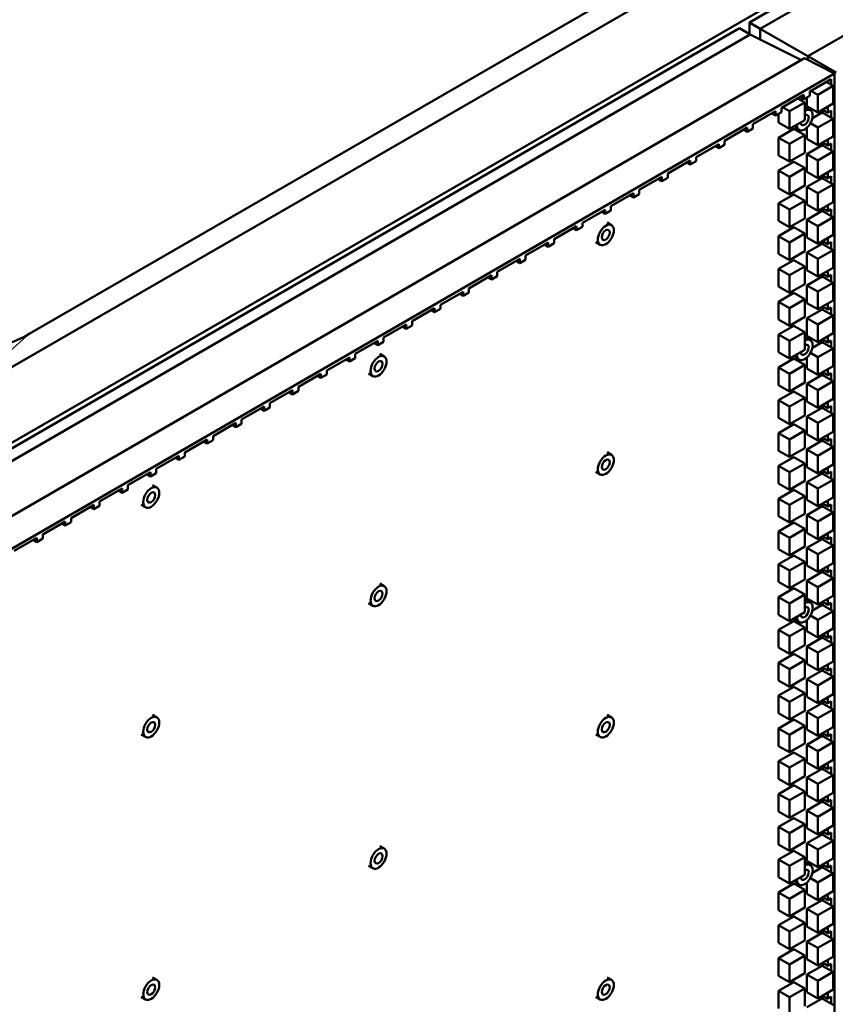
# Model space of a CAD drawing. Header units: millimetres. Extents: x 0 to 6049, y -120 to 1682.
# Tile 394 of 656: x 1998 to 2078, y 685 to 780. Entities that reach past the tile are written whole.
import ezdxf

# ---------------------------------------------------------------- set-up
doc = ezdxf.new("R2010")
doc.units = ezdxf.units.MM
doc.header["$LTSCALE"] = 2
doc.layers.add('Sichtbar (ISO)', color=7, linetype='Continuous', lineweight=50)
doc.layers.add('Sichtbar schmal (ISO)', color=7, linetype='Continuous', lineweight=35)

msp = doc.modelspace()

# ---------------------------------------------------------------- linework, layer by layer
at = {"layer": 'Sichtbar (ISO)'}
for p, q in [((2238.346, 877.591), (2069.256, 779.968)), ((2070.317, 779.355), (2240.467, 877.591)), ((2074.952, 776.679), (2250.367, 877.954)), ((2225.75, 870.878), (1892.307, 678.365)), ((1979.323, 735.952), (2145.493, 831.89)), ((1999.246, 749.692), (2112.927, 815.326)), ((2069.256, 779.968), (2069.256, 778.85)), ((2069.256, 779.968), (2070.317, 779.355)), ((2068.289, 779.409), (1892.48, 677.906)), ((2068.289, 779.409), (2069.349, 778.797)), ((2074.952, 776.679), (2070.317, 779.355)), ((2070.317, 778.313), (2070.317, 779.355)), ((1893.54, 677.293), (2069.349, 778.797)), ((2074.32, 776.314), (2069.349, 778.797)), ((1898.176, 674.617), (2074.613, 776.483)), ((2077.541, 775.021), (2074.613, 776.483)), ((2074.952, 776.679), (2077.682, 775.103)), ((2074.952, 776.679), (2074.952, 776.314)), ((2077.541, 775.021), (1900.905, 673.041)), ((2075.127, 773.261), (2077.222, 774.47)), ((2076.727, 774.184), (2077.399, 773.797)), ((2077.222, 774.47), (2077.222, 773.899)), ((2077.541, 571.061), (2077.541, 775.021)), ((2075.127, 773.261), (2075.127, 772.852)), ((2075.243, 773.327), (2075.914, 772.939)), ((2075.914, 772.939), (2077.399, 773.797)), ((2077.399, 773.797), (2077.399, 772.082)), ((2072.365, 771.666), (2074.562, 772.934)), ((2073.965, 772.59), (2074.637, 772.202)), ((2074.208, 772.73), (2074.562, 772.526)), ((2074.562, 772.526), (2074.562, 772.934)), ((2075.127, 772.852), (2074.562, 772.526)), ((2074.854, 771.837), (2074.854, 772.694)), ((2075.914, 771.225), (2075.914, 772.939)), ((2069.603, 770.071), (2071.8, 771.339)), ((2071.8, 770.931), (2071.8, 771.339)), ((2072.365, 771.666), (2072.365, 771.258)), ((2072.48, 771.732), (2073.152, 771.345)), ((2073.152, 771.345), (2074.637, 772.202)), ((2073.152, 769.63), (2073.152, 771.345)), ((2074.637, 772.202), (2074.637, 770.487)), ((2074.76, 771.675), (2075.184, 771.43)), ((2074.854, 771.837), (2075.914, 771.225)), ((2077.399, 772.082), (2075.914, 771.225)), ((2076.363, 771.484), (2076.869, 771.192)), ((2076.409, 771.179), (2076.409, 771.457)), ((2076.869, 771.192), (2076.869, 771.776)), ((2077.222, 771.396), (2076.869, 771.192)), ((2077.222, 771.396), (2077.222, 770.709)), ((2071.446, 771.135), (2071.8, 770.931)), ((2072.365, 771.258), (2071.8, 770.931)), ((2072.092, 770.242), (2072.092, 771.1)), ((2074.637, 770.487), (2073.152, 769.63)), ((2075.384, 770.668), (2076.339, 771.22)), ((2075.914, 769.75), (2077.399, 770.607)), ((2076.339, 771.22), (2077.399, 770.607)), ((2077.399, 770.607), (2077.399, 768.893)), ((2066.841, 768.477), (2069.038, 769.745)), ((2068.684, 769.541), (2069.038, 769.337)), ((2069.038, 769.337), (2069.038, 769.745)), ((2069.603, 769.663), (2069.038, 769.337)), ((2069.603, 770.071), (2069.603, 769.663)), ((2072.092, 770.242), (2073.152, 769.63)), ((2072.092, 768.768), (2073.576, 769.625)), ((2073.576, 769.625), (2074.637, 769.012)), ((2073.66, 769.77), (2074.084, 769.525)), ((2074.854, 768.648), (2074.854, 769.742)), ((2075.189, 770.168), (2075.914, 769.75)), ((2075.914, 768.035), (2075.914, 769.75)), ((2066.841, 768.477), (2066.841, 768.069)), ((2072.092, 767.053), (2072.092, 768.768)), ((2072.092, 768.768), (2073.152, 768.155)), ((2073.152, 768.155), (2074.637, 769.012)), ((2074.637, 769.012), (2074.637, 767.298)), ((2074.854, 768.648), (2075.914, 768.035)), ((2077.399, 768.893), (2075.914, 768.035)), ((2076.869, 768.003), (2076.869, 768.586)), ((2064.079, 766.882), (2066.276, 768.15)), ((2065.922, 767.946), (2066.276, 767.742)), ((2066.276, 767.742), (2066.276, 768.15)), ((2066.841, 768.069), (2066.276, 767.742)), ((2073.152, 766.441), (2073.152, 768.155)), ((2074.854, 767.173), (2076.339, 768.03)), ((2076.339, 768.03), (2077.399, 767.418)), ((2076.363, 768.295), (2076.869, 768.003)), ((2076.409, 767.989), (2076.409, 768.268)), ((2077.222, 768.207), (2076.869, 768.003)), ((2077.222, 768.207), (2077.222, 767.52)), ((2061.317, 765.288), (2063.514, 766.556)), ((2063.514, 766.147), (2063.514, 766.556)), ((2064.079, 766.882), (2064.079, 766.474)), ((2072.092, 767.053), (2073.152, 766.441)), ((2074.637, 767.298), (2073.152, 766.441)), ((2074.854, 765.458), (2074.854, 767.173)), ((2074.854, 767.173), (2075.914, 766.56)), ((2075.914, 766.56), (2077.399, 767.418)), ((2075.914, 764.846), (2075.914, 766.56)), ((2077.399, 767.418), (2077.399, 765.703)), ((2063.16, 766.351), (2063.514, 766.147)), ((2064.079, 766.474), (2063.514, 766.147)), ((2072.092, 765.578), (2073.576, 766.435)), ((2072.092, 763.863), (2072.092, 765.578)), ((2072.092, 765.578), (2073.152, 764.966)), ((2073.152, 764.966), (2074.637, 765.823)), ((2073.576, 766.435), (2074.637, 765.823)), ((2074.637, 765.823), (2074.637, 764.108)), ((2077.399, 765.703), (2075.914, 764.846)), ((2058.556, 763.693), (2060.752, 764.961)), ((2060.398, 764.757), (2060.752, 764.553)), ((2060.752, 764.553), (2060.752, 764.961)), ((2061.317, 764.879), (2060.752, 764.553)), ((2061.317, 765.288), (2061.317, 764.879)), ((2073.152, 763.251), (2073.152, 764.966)), ((2074.854, 765.458), (2075.914, 764.846)), ((2074.854, 763.983), (2076.339, 764.841)), ((2076.339, 764.841), (2077.399, 764.228)), ((2076.364, 765.105), (2076.869, 764.814)), ((2076.409, 764.8), (2076.409, 765.079)), ((2076.869, 764.814), (2076.869, 765.397)), ((2077.222, 765.018), (2076.869, 764.814)), ((2077.222, 765.018), (2077.222, 764.33)), ((2058.556, 763.693), (2058.556, 763.285)), ((2072.092, 763.863), (2073.152, 763.251)), ((2074.637, 764.108), (2073.152, 763.251)), ((2074.854, 762.269), (2074.854, 763.983)), ((2074.854, 763.983), (2075.914, 763.371)), ((2075.914, 763.371), (2077.399, 764.228)), ((2077.399, 764.228), (2077.399, 762.514)), ((2055.794, 762.098), (2057.99, 763.366)), ((2057.636, 763.162), (2057.99, 762.958)), ((2057.99, 762.958), (2057.99, 763.366)), ((2058.556, 763.285), (2057.99, 762.958)), ((2072.092, 762.389), (2073.576, 763.246)), ((2073.576, 763.246), (2074.637, 762.634)), ((2075.914, 761.656), (2075.914, 763.371)), ((2053.032, 760.504), (2055.228, 761.772)), ((2055.228, 761.363), (2055.228, 761.772)), ((2055.794, 762.098), (2055.794, 761.69)), ((2072.092, 760.674), (2072.092, 762.389)), ((2072.092, 762.389), (2073.152, 761.776)), ((2073.152, 761.776), (2074.637, 762.634)), ((2073.152, 760.062), (2073.152, 761.776)), ((2074.637, 762.634), (2074.637, 760.919)), ((2074.854, 762.269), (2075.914, 761.656)), ((2077.399, 762.514), (2075.914, 761.656)), ((2076.364, 761.916), (2076.869, 761.624)), ((2076.409, 761.61), (2076.409, 761.89)), ((2076.869, 761.624), (2076.869, 762.207)), ((2077.222, 761.828), (2076.869, 761.624)), ((2077.222, 761.828), (2077.222, 761.141)), ((2054.874, 761.568), (2055.228, 761.363)), ((2055.794, 761.69), (2055.228, 761.363)), ((2074.637, 760.919), (2073.152, 760.062)), ((2074.854, 760.794), (2076.339, 761.651)), ((2074.854, 759.079), (2074.854, 760.794)), ((2074.854, 760.794), (2075.914, 760.182)), ((2075.914, 760.182), (2077.399, 761.039)), ((2076.339, 761.651), (2077.399, 761.039)), ((2077.399, 761.039), (2077.399, 759.324)), ((2050.27, 758.909), (2052.466, 760.177)), ((2052.112, 759.973), (2052.466, 759.769)), ((2052.466, 759.769), (2052.466, 760.177)), ((2053.032, 760.095), (2052.466, 759.769)), ((2053.032, 760.504), (2053.032, 760.095)), ((2055.426, 760.513), (2055.851, 760.268)), ((2072.092, 760.674), (2073.152, 760.062)), ((2072.092, 759.199), (2073.576, 760.057)), ((2073.576, 760.057), (2074.637, 759.444)), ((2075.914, 758.467), (2075.914, 760.182)), ((2050.27, 758.909), (2050.27, 758.501)), ((2072.092, 757.485), (2072.092, 759.199)), ((2072.092, 759.199), (2073.152, 758.587)), ((2073.152, 758.587), (2074.637, 759.444)), ((2074.637, 759.444), (2074.637, 757.73)), ((2074.854, 759.079), (2075.914, 758.467)), ((2077.399, 759.324), (2075.914, 758.467)), ((2076.869, 758.435), (2076.869, 759.018)), ((2047.508, 757.314), (2049.704, 758.582)), ((2049.35, 758.378), (2049.704, 758.174)), ((2049.704, 758.174), (2049.704, 758.582)), ((2050.27, 758.501), (2049.704, 758.174)), ((2054.326, 758.608), (2054.751, 758.363)), ((2073.152, 756.872), (2073.152, 758.587)), ((2074.854, 757.604), (2076.339, 758.462)), ((2076.339, 758.462), (2077.399, 757.849)), ((2076.364, 758.727), (2076.869, 758.435)), ((2076.409, 758.421), (2076.409, 758.7)), ((2077.222, 758.639), (2076.869, 758.435)), ((2077.222, 758.639), (2077.222, 757.952)), ((2044.746, 755.72), (2046.942, 756.988)), ((2046.942, 756.58), (2046.942, 756.988)), ((2047.508, 757.314), (2047.508, 756.906)), ((2072.092, 757.485), (2073.152, 756.872)), ((2074.637, 757.73), (2073.152, 756.872)), ((2074.854, 755.89), (2074.854, 757.604)), ((2074.854, 757.604), (2075.914, 756.992)), ((2075.914, 756.992), (2077.399, 757.849)), ((2075.914, 755.277), (2075.914, 756.992)), ((2077.399, 757.849), (2077.399, 756.135)), ((2046.588, 756.784), (2046.942, 756.58)), ((2047.508, 756.906), (2046.942, 756.58)), ((2072.092, 756.01), (2073.576, 756.867)), ((2072.092, 754.295), (2072.092, 756.01)), ((2072.092, 756.01), (2073.152, 755.397)), ((2073.152, 755.397), (2074.637, 756.255)), ((2073.576, 756.867), (2074.637, 756.255)), ((2074.637, 756.255), (2074.637, 754.54)), ((2077.399, 756.135), (2075.914, 755.277)), ((2041.984, 754.125), (2044.18, 755.393)), ((2043.826, 755.189), (2044.18, 754.985)), ((2044.18, 754.985), (2044.18, 755.393)), ((2044.746, 755.312), (2044.18, 754.985)), ((2044.746, 755.72), (2044.746, 755.312)), ((2073.152, 753.683), (2073.152, 755.397)), ((2074.854, 755.89), (2075.914, 755.277)), ((2074.854, 754.415), (2076.339, 755.272)), ((2076.339, 755.272), (2077.399, 754.66)), ((2076.364, 755.537), (2076.869, 755.246)), ((2076.409, 755.232), (2076.409, 755.511)), ((2076.869, 755.246), (2076.869, 755.829)), ((2077.222, 755.45), (2076.869, 755.246)), ((2077.222, 755.45), (2077.222, 754.762)), ((2041.984, 754.125), (2041.984, 753.717)), ((2072.092, 754.295), (2073.152, 753.683)), ((2074.637, 754.54), (2073.152, 753.683)), ((2074.854, 752.7), (2074.854, 754.415)), ((2074.854, 754.415), (2075.914, 753.803)), ((2075.914, 753.803), (2077.399, 754.66)), ((2077.399, 754.66), (2077.399, 752.945)), ((2039.222, 752.531), (2041.418, 753.799)), ((2041.065, 753.594), (2041.418, 753.39)), ((2041.418, 753.39), (2041.418, 753.799)), ((2041.984, 753.717), (2041.418, 753.39)), ((2072.092, 752.82), (2073.576, 753.678)), ((2073.576, 753.678), (2074.637, 753.065)), ((2075.914, 752.088), (2075.914, 753.803)), ((2036.46, 750.936), (2038.656, 752.204)), ((2038.656, 751.796), (2038.656, 752.204)), ((2039.222, 752.531), (2039.222, 752.122)), ((2072.092, 751.106), (2072.092, 752.82)), ((2072.092, 752.82), (2073.152, 752.208)), ((2073.152, 752.208), (2074.637, 753.065)), ((2073.152, 750.493), (2073.152, 752.208)), ((2074.637, 753.065), (2074.637, 751.351)), ((2074.854, 752.7), (2075.914, 752.088)), ((2077.399, 752.945), (2075.914, 752.088)), ((2076.364, 752.348), (2076.869, 752.057)), ((2076.409, 752.042), (2076.409, 752.322)), ((2076.869, 752.057), (2076.869, 752.639)), ((2077.222, 752.261), (2076.869, 752.057)), ((2077.222, 752.261), (2077.222, 751.573)), ((2038.303, 752), (2038.656, 751.796)), ((2039.222, 752.122), (2038.656, 751.796)), ((2074.637, 751.351), (2073.152, 750.493)), ((2074.854, 751.226), (2076.339, 752.083)), ((2074.854, 749.511), (2074.854, 751.226)), ((2074.854, 751.226), (2075.914, 750.613)), ((2075.914, 750.613), (2077.399, 751.471)), ((2076.339, 752.083), (2077.399, 751.471)), ((2077.399, 751.471), (2077.399, 749.756)), ((2033.698, 749.341), (2035.894, 750.609)), ((2035.541, 750.405), (2035.894, 750.201)), ((2035.894, 750.201), (2035.894, 750.609)), ((2036.46, 750.528), (2035.894, 750.201)), ((2036.46, 750.936), (2036.46, 750.528)), ((2072.092, 751.106), (2073.152, 750.493)), ((2072.092, 749.631), (2073.576, 750.488)), ((2073.576, 750.488), (2074.637, 749.876)), ((2075.914, 748.899), (2075.914, 750.613)), ((2033.698, 749.341), (2033.698, 748.933)), ((2072.092, 747.916), (2072.092, 749.631)), ((2072.092, 749.631), (2073.152, 749.019)), ((2073.152, 749.019), (2074.637, 749.876)), ((2074.637, 749.876), (2074.637, 748.161)), ((2074.76, 749.351), (2075.184, 749.106)), ((2074.854, 749.511), (2075.914, 748.899)), ((2077.399, 749.756), (2075.914, 748.899)), ((2076.869, 748.867), (2076.869, 749.45)), ((2030.936, 747.747), (2033.132, 749.015)), ((2032.779, 748.811), (2033.132, 748.607)), ((2033.132, 748.607), (2033.132, 749.015)), ((2033.698, 748.933), (2033.132, 748.607)), ((2073.152, 747.304), (2073.152, 749.019)), ((2075.383, 748.342), (2076.339, 748.893)), ((2076.339, 748.893), (2077.399, 748.281)), ((2076.365, 749.159), (2076.869, 748.867)), ((2076.409, 748.853), (2076.409, 749.133)), ((2077.222, 749.071), (2076.869, 748.867)), ((2077.222, 749.071), (2077.222, 748.383)), ((2028.174, 746.152), (2030.37, 747.42)), ((2030.37, 747.012), (2030.37, 747.42)), ((2030.936, 747.747), (2030.936, 747.338)), ((2033.331, 747.756), (2033.755, 747.511)), ((2072.092, 747.916), (2073.152, 747.304)), ((2074.637, 748.161), (2073.152, 747.304)), ((2073.66, 747.445), (2074.084, 747.2)), ((2074.854, 746.322), (2074.854, 747.418)), ((2075.189, 747.843), (2075.914, 747.424)), ((2075.914, 747.424), (2077.399, 748.281)), ((2075.914, 745.709), (2075.914, 747.424)), ((2077.399, 748.281), (2077.399, 746.566)), ((2030.017, 747.216), (2030.37, 747.012)), ((2030.936, 747.338), (2030.37, 747.012)), ((2072.092, 746.441), (2073.576, 747.299)), ((2072.092, 744.727), (2072.092, 746.441)), ((2072.092, 746.441), (2073.152, 745.829)), ((2073.152, 745.829), (2074.637, 746.686)), ((2073.576, 747.299), (2074.637, 746.686)), ((2074.637, 746.686), (2074.637, 744.972)), ((2077.399, 746.566), (2075.914, 745.709)), ((2025.412, 744.558), (2027.608, 745.826)), ((2027.255, 745.621), (2027.608, 745.417)), ((2027.608, 745.417), (2027.608, 745.826)), ((2028.174, 745.744), (2027.608, 745.417)), ((2028.174, 746.152), (2028.174, 745.744)), ((2032.231, 745.851), (2032.655, 745.606)), ((2073.152, 744.114), (2073.152, 745.829)), ((2074.854, 746.322), (2075.914, 745.709)), ((2074.854, 744.847), (2076.339, 745.704)), ((2076.339, 745.704), (2077.399, 745.092)), ((2076.365, 745.969), (2076.869, 745.678)), ((2076.409, 745.663), (2076.409, 745.943)), ((2076.869, 745.678), (2076.869, 746.26)), ((2077.222, 745.882), (2076.869, 745.678)), ((2077.222, 745.882), (2077.222, 745.194)), ((2025.412, 744.558), (2025.412, 744.149)), ((2072.092, 744.727), (2073.152, 744.114)), ((2074.637, 744.972), (2073.152, 744.114)), ((2074.854, 743.132), (2074.854, 744.847)), ((2074.854, 744.847), (2075.914, 744.234)), ((2075.914, 744.234), (2077.399, 745.092)), ((2077.399, 745.092), (2077.399, 743.377)), ((2022.65, 742.963), (2024.846, 744.231)), ((2024.493, 744.027), (2024.846, 743.823)), ((2024.846, 743.823), (2024.846, 744.231)), ((2025.412, 744.149), (2024.846, 743.823)), ((2072.092, 743.252), (2073.576, 744.109)), ((2073.576, 744.109), (2074.637, 743.497)), ((2075.914, 742.52), (2075.914, 744.234)), ((2019.888, 741.368), (2022.084, 742.636)), ((2022.084, 742.228), (2022.084, 742.636)), ((2022.65, 742.963), (2022.65, 742.555)), ((2072.092, 741.537), (2072.092, 743.252)), ((2072.092, 743.252), (2073.152, 742.64)), ((2073.152, 742.64), (2074.637, 743.497)), ((2073.152, 740.925), (2073.152, 742.64)), ((2074.637, 743.497), (2074.637, 741.782)), ((2074.854, 743.132), (2075.914, 742.52)), ((2077.399, 743.377), (2075.914, 742.52)), ((2076.365, 742.78), (2076.869, 742.489)), ((2076.409, 742.474), (2076.409, 742.754)), ((2076.869, 742.489), (2076.869, 743.071)), ((2077.222, 742.693), (2076.869, 742.489)), ((2077.222, 742.693), (2077.222, 742.004)), ((2021.731, 742.432), (2022.084, 742.228)), ((2022.65, 742.555), (2022.084, 742.228)), ((2074.637, 741.782), (2073.152, 740.925)), ((2074.854, 741.657), (2076.339, 742.515)), ((2074.854, 739.943), (2074.854, 741.657)), ((2074.854, 741.657), (2075.914, 741.045)), ((2075.914, 741.045), (2077.399, 741.902)), ((2076.339, 742.515), (2077.399, 741.902)), ((2077.399, 741.902), (2077.399, 740.188)), ((2017.126, 739.774), (2019.322, 741.042)), ((2018.969, 740.838), (2019.322, 740.633)), ((2019.322, 740.633), (2019.322, 741.042)), ((2019.888, 740.96), (2019.322, 740.633)), ((2019.888, 741.368), (2019.888, 740.96)), ((2072.092, 741.537), (2073.152, 740.925)), ((2072.092, 740.063), (2073.576, 740.92)), ((2073.576, 740.92), (2074.637, 740.308)), ((2075.914, 739.33), (2075.914, 741.045)), ((2017.126, 739.774), (2017.126, 739.365)), ((2072.092, 738.348), (2072.092, 740.063)), ((2072.092, 740.063), (2073.152, 739.45)), ((2073.152, 739.45), (2074.637, 740.308)), ((2074.637, 740.308), (2074.637, 738.593)), ((2074.854, 739.943), (2075.914, 739.33)), ((2077.399, 740.188), (2075.914, 739.33)), ((2076.869, 739.3), (2076.869, 739.881)), ((2014.364, 738.179), (2016.56, 739.447)), ((2016.207, 739.243), (2016.56, 739.039)), ((2016.56, 739.039), (2016.56, 739.447)), ((2017.126, 739.365), (2016.56, 739.039)), ((2073.152, 737.736), (2073.152, 739.45)), ((2074.854, 738.468), (2076.339, 739.325)), ((2076.339, 739.325), (2077.399, 738.713)), ((2076.365, 739.591), (2076.869, 739.3)), ((2076.409, 739.284), (2076.409, 739.565)), ((2077.222, 739.504), (2076.869, 739.3)), ((2077.222, 739.504), (2077.222, 738.815)), ((2011.602, 736.584), (2013.798, 737.852)), ((2013.798, 737.444), (2013.798, 737.852)), ((2014.364, 738.179), (2014.364, 737.771)), ((2055.426, 738.188), (2055.851, 737.943)), ((2072.092, 738.348), (2073.152, 737.736)), ((2074.637, 738.593), (2073.152, 737.736)), ((2074.854, 736.753), (2074.854, 738.468)), ((2074.854, 738.468), (2075.914, 737.855)), ((2075.914, 737.855), (2077.399, 738.713)), ((2075.914, 736.141), (2075.914, 737.855)), ((2077.399, 738.713), (2077.399, 736.998)), ((2013.445, 737.648), (2013.798, 737.444)), ((2014.364, 737.771), (2013.798, 737.444)), ((2072.092, 736.873), (2073.576, 737.73)), ((2072.092, 735.158), (2072.092, 736.873)), ((2072.092, 736.873), (2073.152, 736.261)), ((2073.152, 736.261), (2074.637, 737.118)), ((2073.576, 737.73), (2074.637, 737.118)), ((2074.637, 737.118), (2074.637, 735.403)), ((2077.399, 736.998), (2075.914, 736.141)), ((2008.84, 734.99), (2011.037, 736.258)), ((2010.683, 736.054), (2011.037, 735.85)), ((2011.037, 735.85), (2011.037, 736.258)), ((2011.602, 736.176), (2011.037, 735.85)), ((2011.602, 736.584), (2011.602, 736.176)), ((2054.326, 736.283), (2054.751, 736.038)), ((2073.152, 734.546), (2073.152, 736.261)), ((2074.854, 736.753), (2075.914, 736.141)), ((2074.854, 735.278), (2076.339, 736.136)), ((2076.339, 736.136), (2077.399, 735.523)), ((2076.365, 736.401), (2076.869, 736.11)), ((2076.409, 736.095), (2076.409, 736.376)), ((2076.869, 736.11), (2076.869, 736.692)), ((2077.222, 736.315), (2076.869, 736.11)), ((2077.222, 736.315), (2077.222, 735.625)), ((2008.84, 734.99), (2008.84, 734.582)), ((2011.235, 734.999), (2011.659, 734.754)), ((2072.092, 735.158), (2073.152, 734.546)), ((2074.637, 735.403), (2073.152, 734.546)), ((2074.854, 733.564), (2074.854, 735.278)), ((2074.854, 735.278), (2075.914, 734.666)), ((2075.914, 734.666), (2077.399, 735.523)), ((2077.399, 735.523), (2077.399, 733.809)), ((2006.078, 733.395), (2008.275, 734.663)), ((2007.921, 734.459), (2008.275, 734.255)), ((2008.275, 734.255), (2008.275, 734.663)), ((2008.84, 734.582), (2008.275, 734.255)), ((2072.092, 733.684), (2073.576, 734.541)), ((2073.576, 734.541), (2074.637, 733.929)), ((2075.914, 732.951), (2075.914, 734.666)), ((2003.316, 731.801), (2005.513, 733.069)), ((2005.513, 732.66), (2005.513, 733.069)), ((2006.078, 733.395), (2006.078, 732.987)), ((2010.135, 733.094), (2010.559, 732.849)), ((2072.092, 731.969), (2072.092, 733.684)), ((2072.092, 733.684), (2073.152, 733.071)), ((2073.152, 733.071), (2074.637, 733.929)), ((2073.152, 731.357), (2073.152, 733.071)), ((2074.637, 733.929), (2074.637, 732.214)), ((2074.854, 733.564), (2075.914, 732.951)), ((2077.399, 733.809), (2075.914, 732.951)), ((2076.365, 733.212), (2076.869, 732.921)), ((2076.409, 732.905), (2076.409, 733.187)), ((2076.869, 732.921), (2076.869, 733.503)), ((2077.222, 733.125), (2076.869, 732.921)), ((2077.222, 733.125), (2077.222, 732.436)), ((2005.159, 732.864), (2005.513, 732.66)), ((2006.078, 732.987), (2005.513, 732.66)), ((2074.637, 732.214), (2073.152, 731.357)), ((2074.854, 732.089), (2076.339, 732.946)), ((2074.854, 730.374), (2074.854, 732.089)), ((2074.854, 732.089), (2075.914, 731.477)), ((2075.914, 731.477), (2077.399, 732.334)), ((2076.339, 732.946), (2077.399, 732.334)), ((2077.399, 732.334), (2077.399, 730.619)), ((2000.554, 730.206), (2002.751, 731.474)), ((2002.397, 731.27), (2002.751, 731.066)), ((2002.751, 731.066), (2002.751, 731.474)), ((2003.316, 731.392), (2002.751, 731.066)), ((2003.316, 731.801), (2003.316, 731.392)), ((2072.092, 731.969), (2073.152, 731.357)), ((2072.092, 730.494), (2073.576, 731.352)), ((2073.576, 731.352), (2074.637, 730.739)), ((2075.914, 729.762), (2075.914, 731.477)), ((2000.554, 730.206), (2000.554, 729.798)), ((2072.092, 728.78), (2072.092, 730.494)), ((2072.092, 730.494), (2073.152, 729.882)), ((2073.152, 729.882), (2074.637, 730.739)), ((2074.637, 730.739), (2074.637, 729.025)), ((2074.854, 730.374), (2075.914, 729.762)), ((2077.399, 730.619), (2075.914, 729.762)), ((2076.869, 729.732), (2076.869, 730.313)), ((1997.792, 728.611), (1999.989, 729.879)), ((1999.635, 729.675), (1999.989, 729.471)), ((1999.989, 729.471), (1999.989, 729.879)), ((2000.554, 729.798), (1999.989, 729.471)), ((2073.152, 728.167), (2073.152, 729.882)), ((2074.854, 728.9), (2076.339, 729.757)), ((2076.339, 729.757), (2077.399, 729.144)), ((2076.366, 730.023), (2076.869, 729.732)), ((2076.409, 729.716), (2076.409, 729.997)), ((2077.222, 729.936), (2076.869, 729.732)), ((2077.222, 729.936), (2077.222, 729.247)), ((2072.092, 728.78), (2073.152, 728.167)), ((2074.637, 729.025), (2073.152, 728.167)), ((2074.854, 727.185), (2074.854, 728.9)), ((2074.854, 728.9), (2075.914, 728.287)), ((2075.914, 728.287), (2077.399, 729.144)), ((2075.914, 726.573), (2075.914, 728.287)), ((2077.399, 729.144), (2077.399, 727.43)), ((2072.092, 727.305), (2073.576, 728.162)), ((2072.092, 725.59), (2072.092, 727.305)), ((2072.092, 727.305), (2073.152, 726.692)), ((2073.152, 726.692), (2074.637, 727.55)), ((2073.576, 728.162), (2074.637, 727.55)), ((2074.637, 727.55), (2074.637, 725.835)), ((2077.399, 727.43), (2075.914, 726.573)), ((2073.152, 724.978), (2073.152, 726.692)), ((2074.854, 727.185), (2075.914, 726.573)), ((2074.854, 725.71), (2076.339, 726.567)), ((2076.339, 726.567), (2077.399, 725.955)), ((2076.366, 726.833), (2076.869, 726.543)), ((2076.409, 726.527), (2076.409, 726.808)), ((2076.869, 726.543), (2076.869, 727.124)), ((2077.222, 726.747), (2076.869, 726.543)), ((2077.222, 726.747), (2077.222, 726.057)), ((2033.331, 725.431), (2033.755, 725.186)), ((2072.092, 725.59), (2073.152, 724.978)), ((2074.637, 725.835), (2073.152, 724.978)), ((2074.854, 723.995), (2074.854, 725.71)), ((2074.854, 725.71), (2075.914, 725.098)), ((2075.914, 725.098), (2077.399, 725.955)), ((2077.399, 725.955), (2077.399, 724.24)), ((2072.092, 724.115), (2073.576, 724.973)), ((2073.576, 724.973), (2074.637, 724.36)), ((2075.914, 723.383), (2075.914, 725.098)), ((2032.231, 723.526), (2032.655, 723.281)), ((2072.092, 722.401), (2072.092, 724.115)), ((2072.092, 724.115), (2073.152, 723.503)), ((2073.152, 723.503), (2074.637, 724.36)), ((2073.152, 721.788), (2073.152, 723.503)), ((2074.637, 724.36), (2074.637, 722.646)), ((2074.76, 723.837), (2075.184, 723.592)), ((2074.854, 723.995), (2075.914, 723.383)), ((2077.399, 724.24), (2075.914, 723.383)), ((2076.366, 723.644), (2076.869, 723.353)), ((2076.409, 723.337), (2076.409, 723.619)), ((2076.869, 723.353), (2076.869, 723.934)), ((2077.222, 723.558), (2076.869, 723.353)), ((2077.222, 723.558), (2077.222, 722.868)), ((2074.637, 722.646), (2073.152, 721.788)), ((2075.383, 722.826), (2076.339, 723.378)), ((2075.914, 721.908), (2077.399, 722.766)), ((2076.339, 723.378), (2077.399, 722.766)), ((2077.399, 722.766), (2077.399, 721.051)), ((2072.092, 722.401), (2073.152, 721.788)), ((2072.092, 720.926), (2073.576, 721.783)), ((2073.576, 721.783), (2074.637, 721.171)), ((2073.66, 721.931), (2074.084, 721.686)), ((2074.854, 720.806), (2074.854, 721.904)), ((2075.188, 722.328), (2075.914, 721.908)), ((2075.914, 720.194), (2075.914, 721.908)), ((2072.092, 719.211), (2072.092, 720.926)), ((2072.092, 720.926), (2073.152, 720.314)), ((2073.152, 720.314), (2074.637, 721.171)), ((2074.637, 721.171), (2074.637, 719.456)), ((2074.854, 720.806), (2075.914, 720.194)), ((2077.399, 721.051), (2075.914, 720.194)), ((2076.869, 720.164), (2076.869, 720.745)), ((2073.152, 718.599), (2073.152, 720.314)), ((2074.854, 719.331), (2076.339, 720.189)), ((2076.339, 720.189), (2077.399, 719.576)), ((2076.366, 720.455), (2076.869, 720.164)), ((2076.409, 720.148), (2076.409, 720.43)), ((2077.222, 720.368), (2076.869, 720.164)), ((2077.222, 720.368), (2077.222, 719.678)), ((2072.092, 719.211), (2073.152, 718.599)), ((2074.637, 719.456), (2073.152, 718.599)), ((2074.854, 717.617), (2074.854, 719.331)), ((2074.854, 719.331), (2075.914, 718.719)), ((2075.914, 718.719), (2077.399, 719.576)), ((2075.914, 717.004), (2075.914, 718.719)), ((2077.399, 719.576), (2077.399, 717.862)), ((2072.092, 717.736), (2073.576, 718.594)), ((2072.092, 716.022), (2072.092, 717.736)), ((2072.092, 717.736), (2073.152, 717.124)), ((2073.152, 717.124), (2074.637, 717.981)), ((2073.576, 718.594), (2074.637, 717.981)), ((2074.637, 717.981), (2074.637, 716.267)), ((2077.399, 717.862), (2075.914, 717.004)), ((2073.152, 715.409), (2073.152, 717.124)), ((2074.854, 717.617), (2075.914, 717.004)), ((2074.854, 716.142), (2076.339, 716.999)), ((2076.339, 716.999), (2077.399, 716.387)), ((2076.366, 717.265), (2076.869, 716.975)), ((2076.409, 716.958), (2076.409, 717.24)), ((2076.869, 716.975), (2076.869, 717.555)), ((2077.222, 717.179), (2076.869, 716.975)), ((2077.222, 717.179), (2077.222, 716.489)), ((2072.092, 716.022), (2073.152, 715.409)), ((2074.637, 716.267), (2073.152, 715.409)), ((2074.854, 714.427), (2074.854, 716.142)), ((2074.854, 716.142), (2075.914, 715.529)), ((2075.914, 715.529), (2077.399, 716.387)), ((2077.399, 716.387), (2077.399, 714.672)), ((2072.092, 714.547), (2073.576, 715.404)), ((2073.576, 715.404), (2074.637, 714.792)), ((2075.914, 713.815), (2075.914, 715.529)), ((2072.092, 712.832), (2072.092, 714.547)), ((2072.092, 714.547), (2073.152, 713.935)), ((2073.152, 713.935), (2074.637, 714.792)), ((2073.152, 712.22), (2073.152, 713.935)), ((2074.637, 714.792), (2074.637, 713.077)), ((2074.854, 714.427), (2075.914, 713.815)), ((2077.399, 714.672), (2075.914, 713.815)), ((2076.367, 714.076), (2076.869, 713.786)), ((2076.409, 713.769), (2076.409, 714.051)), ((2076.869, 713.786), (2076.869, 714.366)), ((2077.222, 713.99), (2076.869, 713.786)), ((2077.222, 713.99), (2077.222, 713.299)), ((2074.637, 713.077), (2073.152, 712.22)), ((2074.854, 712.952), (2076.339, 713.81)), ((2074.854, 711.238), (2074.854, 712.952)), ((2074.854, 712.952), (2075.914, 712.34)), ((2075.914, 712.34), (2077.399, 713.197)), ((2076.339, 713.81), (2077.399, 713.197)), ((2077.399, 713.197), (2077.399, 711.483)), ((2011.235, 712.674), (2011.659, 712.429)), ((2055.426, 712.674), (2055.851, 712.429)), ((2072.092, 712.832), (2073.152, 712.22)), ((2072.092, 711.358), (2073.576, 712.215)), ((2073.576, 712.215), (2074.637, 711.603)), ((2075.914, 710.625), (2075.914, 712.34)), ((2072.092, 709.643), (2072.092, 711.358)), ((2072.092, 711.358), (2073.152, 710.745)), ((2073.152, 710.745), (2074.637, 711.603)), ((2074.637, 711.603), (2074.637, 709.888)), ((2074.854, 711.238), (2075.914, 710.625)), ((2077.399, 711.483), (2075.914, 710.625)), ((2076.869, 710.597), (2076.869, 711.176)), ((2010.135, 710.769), (2010.559, 710.524)), ((2054.326, 710.769), (2054.751, 710.524)), ((2073.152, 709.031), (2073.152, 710.745)), ((2074.854, 709.763), (2076.339, 710.62)), ((2076.339, 710.62), (2077.399, 710.008)), ((2076.367, 710.886), (2076.869, 710.597)), ((2076.409, 710.579), (2076.409, 710.862)), ((2077.222, 710.801), (2076.869, 710.597)), ((2077.222, 710.801), (2077.222, 710.11)), ((2072.092, 709.643), (2073.152, 709.031)), ((2074.637, 709.888), (2073.152, 709.031)), ((2074.854, 708.048), (2074.854, 709.763)), ((2074.854, 709.763), (2075.914, 709.151)), ((2075.914, 709.151), (2077.399, 710.008)), ((2075.914, 707.436), (2075.914, 709.151)), ((2077.399, 710.008), (2077.399, 708.293)), ((2072.092, 708.168), (2073.576, 709.025)), ((2072.092, 706.454), (2072.092, 708.168)), ((2072.092, 708.168), (2073.152, 707.556)), ((2073.152, 707.556), (2074.637, 708.413)), ((2073.576, 709.025), (2074.637, 708.413)), ((2074.637, 708.413), (2074.637, 706.698)), ((2077.399, 708.293), (2075.914, 707.436)), ((2073.152, 705.841), (2073.152, 707.556)), ((2074.854, 708.048), (2075.914, 707.436)), ((2074.854, 706.573), (2076.339, 707.431)), ((2076.339, 707.431), (2077.399, 706.818)), ((2076.367, 707.697), (2076.869, 707.407)), ((2076.409, 707.39), (2076.409, 707.673)), ((2076.869, 707.407), (2076.869, 707.987)), ((2077.222, 707.611), (2076.869, 707.407)), ((2077.222, 707.611), (2077.222, 706.92)), ((2072.092, 706.454), (2073.152, 705.841)), ((2074.637, 706.698), (2073.152, 705.841)), ((2074.854, 704.859), (2074.854, 706.573)), ((2074.854, 706.573), (2075.914, 705.961)), ((2075.914, 705.961), (2077.399, 706.818)), ((2077.399, 706.818), (2077.399, 705.104)), ((2072.092, 704.979), (2073.576, 705.836)), ((2073.576, 705.836), (2074.637, 705.224)), ((2075.914, 704.246), (2075.914, 705.961)), ((2072.092, 703.264), (2072.092, 704.979)), ((2072.092, 704.979), (2073.152, 704.366)), ((2073.152, 704.366), (2074.637, 705.224)), ((2073.152, 702.652), (2073.152, 704.366)), ((2074.637, 705.224), (2074.637, 703.509)), ((2074.854, 704.859), (2075.914, 704.246)), ((2077.399, 705.104), (2075.914, 704.246)), ((2076.367, 704.508), (2076.869, 704.218)), ((2076.409, 704.201), (2076.409, 704.483)), ((2076.869, 704.218), (2076.869, 704.798)), ((2077.222, 704.422), (2076.869, 704.218)), ((2077.222, 704.422), (2077.222, 703.731)), ((2074.637, 703.509), (2073.152, 702.652)), ((2074.854, 703.384), (2076.339, 704.241)), ((2074.854, 701.669), (2074.854, 703.384)), ((2074.854, 703.384), (2075.914, 702.772)), ((2075.914, 702.772), (2077.399, 703.629)), ((2076.339, 704.241), (2077.399, 703.629)), ((2077.399, 703.629), (2077.399, 701.914)), ((2072.092, 703.264), (2073.152, 702.652)), ((2072.092, 701.789), (2073.576, 702.647)), ((2073.576, 702.647), (2074.637, 702.034)), ((2075.914, 701.057), (2075.914, 702.772)), ((2072.092, 700.075), (2072.092, 701.789)), ((2072.092, 701.789), (2073.152, 701.177)), ((2073.152, 701.177), (2074.637, 702.034)), ((2074.637, 702.034), (2074.637, 700.32)), ((2074.854, 701.669), (2075.914, 701.057)), ((2077.399, 701.914), (2075.914, 701.057)), ((2076.869, 701.029), (2076.869, 701.608)), ((2073.152, 699.462), (2073.152, 701.177)), ((2074.854, 700.195), (2076.339, 701.052)), ((2076.339, 701.052), (2077.399, 700.44)), ((2076.367, 701.318), (2076.869, 701.029)), ((2076.409, 701.011), (2076.409, 701.294)), ((2077.222, 701.233), (2076.869, 701.029)), ((2077.222, 701.233), (2077.222, 700.542)), ((2033.331, 699.917), (2033.755, 699.672)), ((2072.092, 700.075), (2073.152, 699.462)), ((2074.637, 700.32), (2073.152, 699.462)), ((2074.854, 698.48), (2074.854, 700.195)), ((2074.854, 700.195), (2075.914, 699.582)), ((2075.914, 699.582), (2077.399, 700.44)), ((2075.914, 697.868), (2075.914, 699.582)), ((2077.399, 700.44), (2077.399, 698.725)), ((2072.092, 698.6), (2073.576, 699.457)), ((2072.092, 696.885), (2072.092, 698.6)), ((2072.092, 698.6), (2073.152, 697.987)), ((2073.152, 697.987), (2074.637, 698.845)), ((2073.576, 699.457), (2074.637, 698.845)), ((2074.637, 698.845), (2074.637, 697.13)), ((2077.399, 698.725), (2075.914, 697.868)), ((2032.231, 698.012), (2032.655, 697.767)), ((2073.152, 696.273), (2073.152, 697.987)), ((2074.76, 698.323), (2075.184, 698.078)), ((2074.854, 698.48), (2075.914, 697.868)), ((2075.382, 697.31), (2076.339, 697.862)), ((2076.339, 697.862), (2077.399, 697.25)), ((2076.367, 698.129), (2076.869, 697.84)), ((2076.409, 697.822), (2076.409, 698.105)), ((2076.869, 697.84), (2076.869, 698.419)), ((2077.222, 698.044), (2076.869, 697.84)), ((2077.222, 698.044), (2077.222, 697.352)), ((2072.092, 696.885), (2073.152, 696.273)), ((2074.637, 697.13), (2073.152, 696.273)), ((2075.187, 696.813), (2075.914, 696.393)), ((2075.914, 696.393), (2077.399, 697.25)), ((2077.399, 697.25), (2077.399, 695.535)), ((2072.092, 695.41), (2073.576, 696.268)), ((2073.576, 696.268), (2074.637, 695.655)), ((2073.66, 696.417), (2074.084, 696.173)), ((2074.854, 695.29), (2074.854, 696.39)), ((2075.914, 694.678), (2075.914, 696.393)), ((2072.092, 693.696), (2072.092, 695.41)), ((2072.092, 695.41), (2073.152, 694.798)), ((2073.152, 694.798), (2074.637, 695.655)), ((2073.152, 693.083), (2073.152, 694.798)), ((2074.637, 695.655), (2074.637, 693.941)), ((2074.854, 695.29), (2075.914, 694.678)), ((2077.399, 695.535), (2075.914, 694.678)), ((2076.368, 694.94), (2076.869, 694.65)), ((2076.409, 694.632), (2076.409, 694.916)), ((2076.869, 694.65), (2076.869, 695.229)), ((2077.222, 694.854), (2076.869, 694.65)), ((2077.222, 694.854), (2077.222, 694.163)), ((2074.637, 693.941), (2073.152, 693.083)), ((2074.854, 693.816), (2076.339, 694.673)), ((2074.854, 692.101), (2074.854, 693.816)), ((2074.854, 693.816), (2075.914, 693.203)), ((2075.914, 693.203), (2077.399, 694.061)), ((2076.339, 694.673), (2077.399, 694.061)), ((2077.399, 694.061), (2077.399, 692.346)), ((2072.092, 693.696), (2073.152, 693.083)), ((2072.092, 692.221), (2073.576, 693.078)), ((2073.576, 693.078), (2074.637, 692.466)), ((2075.914, 691.489), (2075.914, 693.203)), ((2072.092, 690.506), (2072.092, 692.221)), ((2072.092, 692.221), (2073.152, 691.609)), ((2073.152, 691.609), (2074.637, 692.466)), ((2074.637, 692.466), (2074.637, 690.751)), ((2074.854, 692.101), (2075.914, 691.489)), ((2077.399, 692.346), (2075.914, 691.489)), ((2076.869, 691.461), (2076.869, 692.04)), ((2073.152, 689.894), (2073.152, 691.609)), ((2074.854, 690.626), (2076.339, 691.484)), ((2076.339, 691.484), (2077.399, 690.871)), ((2076.368, 691.75), (2076.869, 691.461)), ((2076.409, 691.443), (2076.409, 691.726)), ((2077.222, 691.665), (2076.869, 691.461)), ((2077.222, 691.665), (2077.222, 690.973)), ((2072.092, 690.506), (2073.152, 689.894)), ((2074.637, 690.751), (2073.152, 689.894)), ((2074.854, 688.912), (2074.854, 690.626)), ((2074.854, 690.626), (2075.914, 690.014)), ((2075.914, 690.014), (2077.399, 690.871)), ((2075.914, 688.299), (2075.914, 690.014)), ((2077.399, 690.871), (2077.399, 689.157)), ((2072.092, 689.032), (2073.576, 689.889)), ((2072.092, 687.317), (2072.092, 689.032)), ((2072.092, 689.032), (2073.152, 688.419)), ((2073.152, 688.419), (2074.637, 689.276)), ((2073.576, 689.889), (2074.637, 689.276)), ((2074.637, 689.276), (2074.637, 687.562)), ((2077.399, 689.157), (2075.914, 688.299)), ((2073.152, 686.705), (2073.152, 688.419)), ((2074.854, 688.912), (2075.914, 688.299)), ((2074.854, 687.437), (2076.339, 688.294)), ((2076.339, 688.294), (2077.399, 687.682)), ((2076.368, 688.561), (2076.869, 688.272)), ((2076.409, 688.253), (2076.409, 688.537)), ((2076.869, 688.272), (2076.869, 688.85)), ((2077.222, 688.476), (2076.869, 688.272)), ((2077.222, 688.476), (2077.222, 687.784)), ((2011.235, 687.16), (2011.659, 686.915)), ((2055.426, 687.16), (2055.851, 686.915)), ((2072.092, 687.317), (2073.152, 686.705)), ((2074.637, 687.562), (2073.152, 686.705)), ((2074.854, 685.722), (2074.854, 687.437)), ((2074.854, 687.437), (2075.914, 686.824)), ((2075.914, 686.824), (2077.399, 687.682)), ((2077.399, 687.682), (2077.399, 685.967)), ((2072.092, 685.842), (2073.576, 686.699)), ((2073.576, 686.699), (2074.637, 686.087)), ((2075.914, 685.11), (2075.914, 686.824)), ((2010.135, 685.255), (2010.559, 685.01)), ((2054.326, 685.255), (2054.751, 685.01)), ((2072.092, 684.127), (2072.092, 685.842)), ((2072.092, 685.842), (2073.152, 685.23)), ((2073.152, 685.23), (2074.637, 686.087)), ((2073.152, 683.515), (2073.152, 685.23)), ((2074.637, 686.087), (2074.637, 684.372)), ((2074.854, 685.722), (2075.914, 685.11)), ((2077.399, 685.967), (2075.914, 685.11)), ((2076.368, 685.372), (2076.869, 685.083)), ((2076.409, 685.064), (2076.409, 685.348)), ((2076.869, 685.083), (2076.869, 685.661)), ((2077.222, 685.287), (2076.869, 685.083)), ((2077.222, 685.287), (2077.222, 684.594)), ((2074.854, 684.247), (2076.339, 685.105)), ((2076.339, 685.105), (2077.399, 684.492))]:
    msp.add_line(p, q, dxfattribs=at)
for centre, major_axis, start_param, end_param in [((2074.634, 770.478), (0.55, 0.953), 2.347103, 7.065175), ((2074.634, 770.478), (-0.275, -0.476), 5.479604, 10.20336), ((2074.634, 748.153), (0.55, 0.953), 2.348694, 7.065175), ((2074.634, 748.153), (-0.275, -0.476), 5.482786, 10.20336), ((2074.634, 722.639), (0.55, 0.953), 2.350512, 7.065175), ((2074.634, 722.639), (-0.275, -0.476), 5.486423, 10.20336), ((2074.634, 697.125), (0.55, 0.953), 2.352331, 7.065175), ((2074.634, 697.125), (-0.275, -0.476), 5.490059, 10.20336)]:
    msp.add_ellipse(centre, major_axis=major_axis, ratio=0.577351, start_param=start_param, end_param=end_param, dxfattribs=at)
for centre, major_axis in [((2055.301, 759.315), (0.55, 0.953)), ((2055.301, 759.315), (0.275, 0.476)), ((2033.205, 746.558), (0.55, 0.953)), ((2033.205, 746.558), (0.275, 0.476)), ((2055.301, 736.991), (0.55, 0.953)), ((2055.301, 736.991), (0.275, 0.476)), ((2011.109, 733.801), (0.55, 0.953)), ((2011.109, 733.801), (0.275, 0.476)), ((2033.205, 724.234), (0.55, 0.953)), ((2033.205, 724.234), (0.275, 0.476)), ((2011.109, 711.477), (0.55, 0.953)), ((2011.109, 711.477), (0.275, 0.476)), ((2055.301, 711.477), (0.55, 0.953)), ((2055.301, 711.477), (0.275, 0.476)), ((2033.205, 698.72), (0.55, 0.953)), ((2033.205, 698.72), (0.275, 0.476)), ((2011.109, 685.963), (0.55, 0.953)), ((2011.109, 685.963), (0.275, 0.476)), ((2055.301, 685.963), (0.55, 0.953)), ((2055.301, 685.963), (0.275, 0.476))]:
    msp.add_ellipse(centre, major_axis=major_axis, ratio=0.577351, dxfattribs=at)
msp.add_open_spline([(1985.321, 748.346), (1986.216, 748.091), (1987.14, 747.908), (1988.108, 747.789), (1989.075, 747.67), (1990.086, 747.615), (1991.095, 747.635), (1991.602, 747.645), (1992.108, 747.673), (1992.61, 747.72), (1993.107, 747.766), (1993.6, 747.831), (1994.085, 747.914), (1995.058, 748.081), (1995.998, 748.321), (1996.863, 748.62), (1997.728, 748.918), (1998.519, 749.273), (1999.246, 749.692)], degree=3, knots=[0, 0, 0, 0, 0.2, 0.2, 0.2, 0.4, 0.4, 0.4, 0.500473, 0.500473, 0.500473, 0.6, 0.6, 0.6, 0.8, 0.8, 0.8, 1, 1, 1, 1], dxfattribs=at)
at = {"layer": 'Sichtbar schmal (ISO)'}
for p, q in [((1991.973, 743.281), (2131.149, 823.634)), ((1993.852, 744.937), (1999.246, 749.692))]:
    msp.add_line(p, q, dxfattribs=at)

doc.saveas('drawing.dxf')
